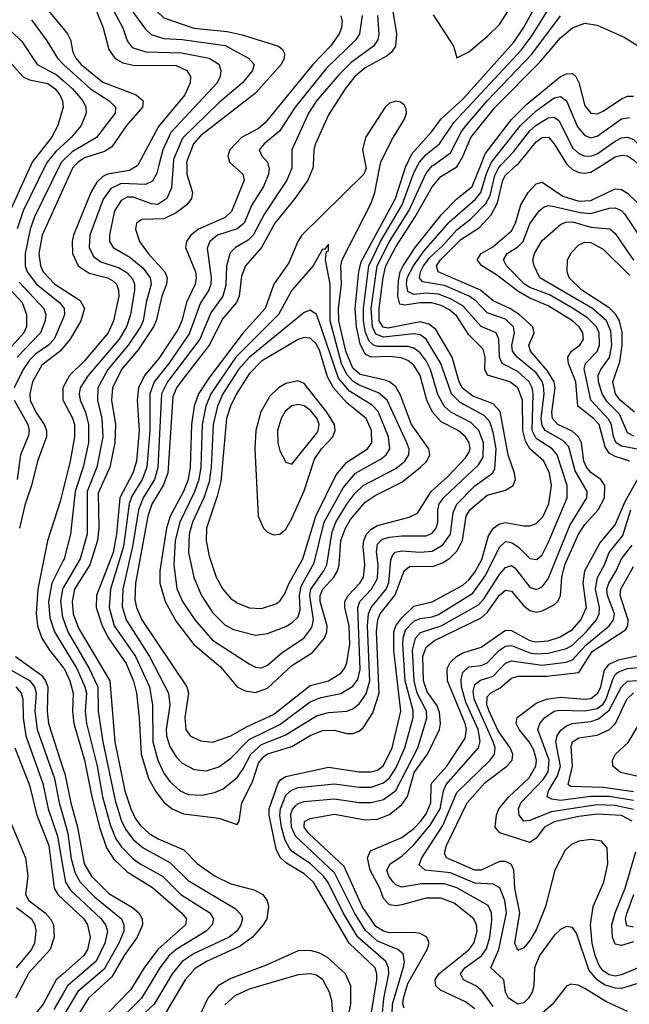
# Model space of a CAD drawing. Header units: inches. Extents: x 990535 to 1117859, y 769386 to 892122.
# Tile 297 of 656: x 1039858 to 1041856, y 877250 to 880476. Entities that reach past the tile are written whole.
import ezdxf

# ---------------------------------------------------------------- set-up
doc = ezdxf.new("R2010")
doc.units = ezdxf.units.IN
doc.header["$MEASUREMENT"] = 0
for name, color, linetype in [('B0837', 7, 'Continuous'), ('B0838', 7, 'Continuous'), ('B0847', 7, 'Continuous'), ('B0848', 7, 'Continuous')]:
    doc.layers.add(name, color=color, linetype=linetype)

msp = doc.modelspace()

# ---------------------------------------------------------------- linework, layer by layer
at = {"layer": 'B0837', "color": 5}
for points, elevation in [([(1039894.1, 880000), (1039808.1, 879810)], 3820), ([(1039942.3, 880000), (1039868.9, 879850), (1039849, 879791)], 3840), ([(1039989.4, 880000), (1039906.5, 879830), (1039892.1, 879790), (1039875.1, 879710), (1039875.5, 879670), (1039881.9, 879650), (1039912.8, 879610), (1039988.3, 879550), (1040000, 879534.3)], 3860), ([(1040000, 879922.5), (1039931.5, 879770), (1039920.5, 879710), (1039925.3, 879670), (1039934.8, 879650), (1039972.8, 879610), (1040000, 879592.5)], 3880), ([(1039810.3, 879610), (1039865.9, 879550), (1039880.2, 879510), (1039879.5, 879470), (1039871.4, 879450), (1039822.8, 879397.2)], 3820), ([(1039855.9, 879615.9), (1039937, 879530), (1039943.2, 879510), (1039940.6, 879490), (1039926.2, 879450), (1039849, 879371)], 3840), ([(1040000, 879498.6), (1039970.6, 879430), (1039952.3, 879410), (1039910, 879381), (1039890, 879360.6), (1039869.3, 879330), (1039839.9, 879270)], 3860), ([(1040000, 879402.2), (1039989.9, 879390.1), (1039930, 879344.1), (1039899.5, 879290), (1039890.6, 879250), (1039892.4, 879230), (1039910.5, 879190.5), (1039938, 879150), (1039945.3, 879130), (1039945.1, 879110), (1039916.1, 879030), (1039896.7, 878950), (1039874, 878886), (1039857.2, 878810)], 3880), ([(1040000, 879271.7), (1039999.1, 879270), (1039999.4, 879230), (1040000, 879228.8)], 3920), ([(1039839.1, 879230), (1039884.6, 879150), (1039888.9, 879130), (1039886.5, 879113.5), (1039860.6, 879050), (1039849.5, 878970)], 3860), ([(1040000, 878937), (1039990, 878897.1), (1039949, 878769), (1039917.4, 878610), (1039911.1, 878531.1), (1039915.9, 878490), (1039930.6, 878450), (1039955.5, 878410), (1040000, 878353.7)], 3920), ([(1040000, 878704.4), (1039963.2, 878630), (1039952, 878570), (1039956.2, 878516.2), (1039971.2, 878470), (1040000, 878423)], 3940), ([(1040000, 878614.4), (1039997.4, 878610), (1039991.6, 878570), (1039998.3, 878518.3), (1040000, 878513.5)], 3960), ([(1039843.8, 878390), (1039928.6, 878328.6), (1039942.5, 878310), (1039950, 878290.1), (1039947.4, 878210), (1039951.9, 878170), (1040000, 878020.4)], 3880), ([(1039830, 878345.4), (1039890, 878310.5), (1039906.1, 878290), (1039911.7, 878270), (1039906.8, 878210), (1039914.3, 878150), (1039971.6, 877990), (1039987.2, 877910), (1040000, 877865)], 3860), ([(1039844.6, 878290), (1039862.1, 878270), (1039867.6, 878250), (1039868.4, 878188.4), (1039877.2, 878130), (1039933, 877973), (1039950.5, 877890), (1039981.4, 877801.4), (1040000, 877692.6)], 3840), ([(1039841.6, 878090), (1039890, 877968.1), (1039913.7, 877870), (1039952.8, 877770), (1039970.3, 877630), (1039982.9, 877610), (1040000, 877593.8)], 3820), ([(1039826.2, 877850), (1039876.5, 877730), (1039884.2, 877670), (1039876.9, 877610), (1039887.9, 877590), (1039941.1, 877550), (1039958.9, 877530), (1039968.6, 877510), (1039970.9, 877470), (1039957.4, 877430), (1039887.3, 877352.7), (1039843.4, 877270)], 3780), ([(1039847.1, 877567.1), (1039896, 877530), (1039907.7, 877510), (1039910.7, 877490), (1039906.1, 877450), (1039896.5, 877430), (1039846.3, 877370)], 3760), ([(1040000, 877350), (1039977.4, 877330), (1039934.6, 877250), (1039868.9, 877170)], 3820), ([(1040000, 877285), (1039970, 877233.2)], 3840)]:
    msp.add_lwpolyline(points, dxfattribs=dict(at, elevation=elevation))
at = {"layer": 'B0838', "color": 5}
for points, elevation in [([(1039930, 880531.9), (1040000, 880447.6)], 3880), ([(1039370, 880512.7), (1039497.3, 880437.3), (1039584.7, 880364.7), (1039610, 880356.3), (1039630, 880360.8), (1039650, 880374.1), (1039688.4, 880411.6), (1039710, 880426.1), (1039730, 880433.1), (1039810, 880445.1), (1039830, 880438.9), (1039864.7, 880404.7), (1039914.5, 880330), (1039977.3, 880297.2), (1040000, 880277.2)], 3840), ([(1039896.4, 880476.4), (1039946.8, 880406.8), (1039981, 880350), (1040000, 880330.8)], 3860), ([(1039830, 880332.7), (1039868.6, 880288.6), (1039890, 880279.5), (1039950, 880266.8), (1039973.4, 880250), (1039989, 880230), (1039997.9, 880210), (1040000.1, 880190), (1039982.6, 880130), (1039962, 880090), (1039898.6, 880010), (1039894.1, 880000)], 3820), ([(1040000, 880066.1), (1039975.7, 880044.3), (1039947.2, 880010), (1039942.3, 880000)], 3840), ([(1040000, 880015.4), (1039994.2, 880010), (1039989.4, 880000)], 3860)]:
    msp.add_lwpolyline(points, dxfattribs=dict(at, elevation=elevation))
at = {"layer": 'B0847', "color": 5}
for points, elevation in [([(1040360.8, 880000), (1040354.9, 879925.1), (1040340.3, 879890), (1040310, 879871.3), (1040290, 879873.5), (1040230, 879895.3), (1040210, 879894.9), (1040190, 879884), (1040168.4, 879850), (1040151.6, 879771.6), (1040152.1, 879750), (1040164.4, 879730), (1040218.1, 879698.1), (1040261.8, 879661.8), (1040285.7, 879630), (1040288.4, 879610), (1040271.7, 879550), (1040262.3, 879490), (1040253.3, 879470), (1040213.4, 879410), (1040146.4, 879330), (1040113.3, 879270), (1040112.3, 879230), (1040126.7, 879170), (1040129.6, 879110), (1040110.9, 879010), (1040078.3, 878930), (1040078.6, 878790), (1040056.2, 878710), (1040000, 878614.4)], 3960), ([(1040313.7, 880000), (1040306.7, 879973.3), (1040292.8, 879947.2), (1040270, 879936.7), (1040190, 879940.1), (1040156.3, 879923.7), (1040131.7, 879888.3), (1040087.9, 879770), (1040085.4, 879730), (1040099.9, 879699.9), (1040123.1, 879683.1), (1040183.2, 879663.2), (1040208.4, 879648.4), (1040227.4, 879627.4), (1040233.7, 879610), (1040233.6, 879590), (1040220.9, 879510), (1040207.9, 879470), (1040183.1, 879430), (1040082.1, 879310), (1040056.3, 879270), (1040052.7, 879250), (1040055.9, 879230), (1040073.4, 879190), (1040083.5, 879150), (1040082.8, 879090), (1040065.4, 879010), (1040039.5, 878930), (1040024.6, 878790), (1040002.8, 878710), (1040000, 878704.4)], 3940), ([(1040244.5, 880000), (1040242.9, 879997.1), (1040217.5, 879982.5), (1040145.8, 879970), (1040130, 879962.4), (1040110, 879944.4), (1040090.8, 879910), (1040034.4, 879770), (1040029.5, 879749.5), (1040030.4, 879710), (1040049.4, 879670), (1040085.6, 879645.6), (1040145.4, 879630), (1040161.4, 879621.4), (1040174.5, 879610), (1040181.7, 879590), (1040182.5, 879570), (1040165.3, 879490), (1040147.7, 879450), (1040070, 879358.8), (1040020.7, 879310), (1040000, 879271.7)], 3920), ([(1040039.7, 880000), (1040030.3, 879990), (1040000, 879922.5)], 3880), ([(1040404.9, 880000), (1040405.5, 879970), (1040424.2, 879910), (1040420.5, 879890), (1040405.2, 879870), (1040370, 879844), (1040330, 879823.9), (1040258.3, 879821.7), (1040240.8, 879810), (1040236.8, 879790), (1040250.1, 879750), (1040278.7, 879710), (1040333.1, 879650), (1040340.7, 879630), (1040339.1, 879610), (1040323, 879570), (1040304.8, 879490), (1040295.7, 879470), (1040245.9, 879394.1), (1040191.2, 879330), (1040161.5, 879270), (1040159, 879230), (1040171.3, 879150), (1040169.6, 879090), (1040153.3, 879010), (1040115.2, 878924.8), (1040117.5, 878810), (1040112.9, 878770), (1040087.1, 878690), (1040037.2, 878610), (1040029.3, 878570), (1040033.3, 878530), (1040050, 878482.5), (1040153, 878310), (1040169.8, 878110), (1040202.5, 877950), (1040221.9, 877890), (1040237.7, 877857.7), (1040254.7, 877834.7), (1040282.3, 877810), (1040311.9, 877791.9), (1040396, 877756), (1040440.1, 877710), (1040497.8, 877670), (1040550, 877644.5), (1040625, 877625), (1040655, 877610), (1040669.2, 877589.2), (1040672.9, 877570), (1040667.2, 877530), (1040656, 877510), (1040620.4, 877470), (1040579.8, 877440.2), (1040469.7, 877390.3), (1040432.6, 877367.4), (1040399.9, 877330), (1040337.1, 877222.9)], 3980), ([(1040555.9, 880000), (1040589, 879970), (1040592.9, 879950), (1040552.3, 879847.7), (1040531.4, 879828.6), (1040443.4, 879790), (1040418.2, 879770), (1040403.9, 879750), (1040401.1, 879730), (1040433.9, 879650), (1040436.1, 879630), (1040432.3, 879610), (1040403.9, 879550), (1040389.2, 879490), (1040377.4, 879462.6), (1040313.7, 879366.3), (1040266.7, 879310), (1040247.5, 879270), (1040242.6, 879230), (1040248.8, 879130), (1040240, 879030), (1040228.8, 878990), (1040185.5, 878910), (1040174.8, 878790), (1040163.8, 878730), (1040109.4, 878590), (1040108.6, 878550), (1040127.4, 878490), (1040148.2, 878450), (1040206.4, 878366.4), (1040231, 878309), (1040240, 878270), (1040249.2, 878189.2), (1040256.1, 878070), (1040280.1, 877990), (1040304.8, 877944.8), (1040331.3, 877911.3), (1040357.5, 877890), (1040394.4, 877874.4), (1040510, 877860.1), (1040570, 877839.5), (1040576.8, 877850), (1040586.2, 877910), (1040620.7, 877979.3), (1040640.1, 878039.9), (1040657.8, 878062.2), (1040670, 878070.6), (1040750, 878095.2), (1040810, 878130.9), (1040850, 878147.6), (1040888.3, 878148.3), (1040930, 878137.4), (1040950, 878137.4), (1040970, 878144.5), (1040983.6, 878156.4), (1041015.2, 878204.8), (1041036.3, 878270), (1041027.5, 878470), (1041031, 878510), (1041039.6, 878530), (1041088.7, 878591.3), (1041117.4, 878670), (1041135.4, 878684.6), (1041214, 878686), (1041243.3, 878696.7), (1041268, 878712), (1041290, 878735.2), (1041309, 878770), (1041321.5, 878850), (1041332.6, 878870), (1041390, 878918.5), (1041450, 878935.2), (1041475.4, 878950), (1041482.4, 878970), (1041479.8, 878990), (1041458.2, 879050), (1041432.6, 879192.6), (1041410, 879217.1), (1041342.4, 879242.4), (1041308.9, 879268.9), (1041298, 879290), (1041275.1, 879370), (1041221.4, 879461.4), (1041199.1, 879479.1), (1041170, 879485.9), (1041065.4, 879465.4), (1041048.8, 879468.8), (1041036.2, 879490), (1041036.2, 879530), (1041048.5, 879631.5), (1041057.4, 879670), (1041090, 879731.6), (1041154.1, 879830), (1041210, 879928.5), (1041237.9, 879962.1), (1041290, 879994.4), (1041293.3, 880000)], 4020), ([(1040672.3, 880000), (1040675.4, 879990), (1040672.9, 879970), (1040656.7, 879930), (1040618.9, 879870), (1040593.5, 879810), (1040570, 879791.1), (1040506.3, 879770), (1040481, 879750), (1040471.9, 879728.1), (1040484.9, 879630), (1040484.3, 879610), (1040477.4, 879590), (1040450, 879548.2), (1040412.7, 879447.3), (1040346.5, 879350), (1040298.5, 879290), (1040284.1, 879250), (1040283.9, 879130), (1040273.8, 879010), (1040259.1, 878970), (1040225.5, 878914.5), (1040215.9, 878890), (1040197.7, 878750), (1040155.5, 878610), (1040150.9, 878550), (1040167.2, 878490), (1040236.9, 878390), (1040282.6, 878290), (1040292.8, 878230), (1040294.2, 878110), (1040310.4, 878050), (1040330, 878007.8), (1040350, 877980.1), (1040383.5, 877950), (1040410, 877937.3), (1040455.8, 877935.8), (1040495.7, 877944.3), (1040524.3, 877955.7), (1040570, 877993.1), (1040590, 878021.1), (1040615, 878070), (1040650, 878100.9), (1040728, 878132), (1040830, 878195.7), (1040870, 878206.6), (1040930, 878210.4), (1040950, 878218.4), (1040970, 878234.2), (1040993.2, 878266.8), (1041005.4, 878310), (1040997.8, 878490), (1041000.7, 878530), (1041009.3, 878550.7), (1041059.3, 878610), (1041067.7, 878632.3), (1041074.6, 878705.4), (1041079.9, 878720.1), (1041088.8, 878731.2), (1041110, 878736.4), (1041170, 878731.7), (1041210, 878735.1), (1041244.7, 878755.3), (1041270, 878790), (1041278.1, 878861.9), (1041291, 878889), (1041350, 878948.8), (1041407.4, 878990), (1041415.5, 879004.5), (1041419, 879070), (1041410, 879124.8), (1041398.2, 879158.2), (1041379.6, 879179.7), (1041301.5, 879221.5), (1041272.7, 879250), (1041238.2, 879350), (1041190, 879429.6), (1041170, 879443.2), (1041150, 879446.6), (1041050, 879436.4), (1041025.5, 879445.5), (1041013.7, 879470), (1041010, 879530), (1041029.7, 879670), (1041070.1, 879750), (1041132.6, 879850), (1041190, 879973.6), (1041210, 879997.1), (1041214.1, 880000)], 4040), ([(1040749.6, 880000), (1040749.7, 879990), (1040733.5, 879950), (1040659.8, 879840.2), (1040622.4, 879770), (1040606, 879754), (1040564.8, 879730), (1040548, 879712), (1040535.1, 879670), (1040533.8, 879606.2), (1040523.5, 879570), (1040483.9, 879516.1), (1040447.6, 879430), (1040342.3, 879290), (1040322.8, 879250), (1040310.5, 879009.5), (1040299, 878970), (1040262.6, 878910), (1040246.9, 878870), (1040227.6, 878750), (1040195.8, 878610), (1040193.9, 878553.9), (1040206.2, 878510), (1040283.5, 878390), (1040345.3, 878270), (1040350.1, 878230.1), (1040337.3, 878150), (1040338.5, 878130), (1040350, 878094.4), (1040370, 878060.7), (1040390, 878039.8), (1040430, 878018.9), (1040470, 878015.2), (1040510, 878027.7), (1040550, 878056), (1040610, 878117.8), (1040710, 878167.1), (1040810, 878240.9), (1040844.6, 878255.4), (1040910, 878268.3), (1040950, 878292), (1040966, 878314), (1040973.1, 878346.9), (1040965.6, 878550), (1040973, 878570), (1041011.3, 878610), (1041030, 878645), (1041032.3, 878690), (1041027, 878733), (1041030, 878757.9), (1041046.1, 878773.9), (1041070, 878780.8), (1041110, 878785.4), (1041190, 878784.8), (1041210, 878793.9), (1041222.8, 878810), (1041228.2, 878830), (1041227.7, 878870), (1041233, 878890), (1041248.6, 878911.4), (1041362, 879018), (1041377, 879043), (1041378.4, 879090), (1041362.9, 879130), (1041336.3, 879156.3), (1041270.6, 879190.6), (1041248.6, 879210), (1041227.8, 879247.8), (1041204.3, 879330), (1041190, 879358.6), (1041170, 879385), (1041150, 879399.7), (1041130, 879405.5), (1041030, 879406), (1041017.3, 879410), (1041002.9, 879422.9), (1040991.5, 879451.5), (1040984.8, 879490), (1040984.1, 879530), (1041001.5, 879670), (1041040, 879750), (1041111.2, 879870), (1041150, 879974.5), (1041163.1, 880000)], 4060), ([(1040819.3, 880000), (1040818.8, 879990), (1040802.1, 879950), (1040759.4, 879890), (1040693.4, 879810), (1040650, 879730), (1040598.1, 879670), (1040584.5, 879635.5), (1040576.8, 879570), (1040567.8, 879550), (1040523.1, 879496.9), (1040479.1, 879410), (1040385.4, 879290), (1040371.7, 879270), (1040359.9, 879240.1), (1040342.9, 878990), (1040328.2, 878950), (1040291.2, 878888.8), (1040277.5, 878850), (1040237.3, 878630), (1040235.4, 878575.4), (1040240.2, 878550), (1040257.7, 878510), (1040405, 878290), (1040410.4, 878270), (1040399.2, 878190), (1040402.4, 878150), (1040416.5, 878130), (1040450, 878113.4), (1040490, 878109.1), (1040550, 878130.1), (1040601.1, 878158.9), (1040690, 878199.7), (1040810, 878294.2), (1040870, 878310.3), (1040910, 878335), (1040922.3, 878350), (1040930, 878369.3), (1040940.1, 878430), (1040937.8, 878490), (1040923.7, 878550), (1040923.5, 878570), (1040934.7, 878590), (1040972.7, 878630), (1040984.6, 878650), (1040989.1, 878690), (1040983.6, 878750), (1040985.8, 878770), (1040994.8, 878790), (1041010, 878806.6), (1041030, 878818.5), (1041133.9, 878846.1), (1041161, 878859), (1041206, 878930), (1041260.6, 878979.4), (1041319, 879041), (1041330, 879058), (1041333.7, 879070), (1041331, 879090), (1041319.4, 879110), (1041295.2, 879130), (1041239, 879159), (1041210.7, 879190), (1041192, 879230), (1041170.2, 879310), (1041150, 879344.2), (1041130, 879359.9), (1041108.2, 879368.2), (1041070, 879373.2), (1041010, 879370.2), (1040990, 879379.9), (1040974.1, 879414.1), (1040961.2, 879470), (1040957.7, 879530), (1040969.5, 879650), (1040976.8, 879683.2), (1041089.6, 879890), (1041123.5, 879996.5), (1041125.2, 880000)], 4080), ([(1040990.8, 880000), (1040992.8, 879990), (1040985.4, 879970), (1040781.9, 879770), (1040768.8, 879750), (1040739.9, 879680.1), (1040690.1, 879610), (1040661.8, 879530), (1040589.7, 879450.3), (1040478, 879302), (1040444.2, 879250), (1040429.8, 879210), (1040420.4, 879150), (1040416.8, 879010), (1040409.9, 878970), (1040394.2, 878930), (1040351, 878850), (1040338.8, 878810), (1040316.5, 878670), (1040316.6, 878630), (1040334.3, 878570), (1040370, 878503.9), (1040428.6, 878428.6), (1040516.1, 878356.1), (1040570.4, 878290.4), (1040596.9, 878276.9), (1040630, 878272.1), (1040670, 878286.1), (1040750, 878360.5), (1040817.6, 878402.4), (1040857.1, 878450), (1040864.4, 878470), (1040865, 878490), (1040842.9, 878570), (1040842.7, 878590), (1040851.1, 878610), (1040887.8, 878650), (1040899.5, 878670), (1040905, 878690), (1040910.2, 878770), (1040925.1, 878810), (1040941.7, 878838.3), (1040990, 878895.1), (1041022.8, 878917.2), (1041110, 878960.5), (1041171.7, 879010), (1041191.8, 879030), (1041201.5, 879050), (1041198.3, 879070), (1041142.2, 879150), (1041105.7, 879245.7), (1041090, 879273.1), (1041070, 879289.3), (1041055.2, 879295.2), (1040973.9, 879313.9), (1040950, 879334.6), (1040926.9, 879390), (1040904, 879490), (1040902.7, 879530), (1040912, 879610), (1040910.6, 879669.4), (1040914.8, 879690), (1041010, 879875), (1041021.3, 879910), (1041039.1, 880000)], 4120), ([(1041008.6, 877210), (1041028.1, 877330), (1041028.7, 877350), (1041022.5, 877370), (1040937.8, 877450), (1040820.1, 877650), (1040790, 877677.5), (1040732.5, 877712.5), (1040711.4, 877731.4), (1040698.8, 877758.8), (1040674.8, 877870), (1040674.9, 877890), (1040704.9, 877975.1), (1040713.5, 877986.5), (1040730, 877996.1), (1040870, 878026.7), (1040970, 878011.9), (1041010, 878011.7), (1041030, 878017.5), (1041050, 878032.8), (1041078.1, 878090), (1041106.5, 878210), (1041084.4, 878410), (1041084.3, 878470), (1041090.3, 878490), (1041110, 878516.2), (1041150, 878554.7), (1041210, 878569.2), (1041310, 878623.6), (1041330, 878640.4), (1041350, 878666.1), (1041372.6, 878707.4), (1041394.8, 878785.2), (1041410.3, 878810), (1041430, 878824), (1041450, 878829), (1041510, 878818.3), (1041530, 878818.2), (1041550, 878825.1), (1041572.3, 878847.7), (1041591.6, 878890), (1041600.5, 878950), (1041594.7, 878990), (1041575.2, 879030), (1041530, 879069.9), (1041515.2, 879095.2), (1041506.3, 879130), (1041506.2, 879230), (1041490.5, 879270), (1041464.2, 879290), (1041391, 879311), (1041382.2, 879330), (1041383.7, 879370), (1041376.8, 879396.8), (1041330, 879444), (1041290, 879504.4), (1041266, 879526), (1041239.6, 879539.6), (1041208.4, 879548.4), (1041170, 879548.9), (1041120.5, 879540.5), (1041104.1, 879544.1), (1041096.8, 879570), (1041099.2, 879620.8), (1041104.6, 879650), (1041114.4, 879670), (1041154.3, 879730), (1041241.4, 879838.6), (1041290.4, 879889.6), (1041341, 879930), (1041369.1, 880000)], 3980), ([(1041045.4, 877210), (1041051.2, 877268.8), (1041067.6, 877350), (1041066.3, 877370), (1041058.2, 877390), (1040965.7, 877470), (1040917.8, 877550), (1040868.6, 877648.6), (1040853, 877670), (1040810, 877711.1), (1040751.7, 877750), (1040741.5, 877761.5), (1040727.8, 877787.8), (1040716, 877830), (1040710.3, 877870), (1040712.2, 877890), (1040730, 877934.8), (1040748, 877952), (1040770, 877960.7), (1040890, 877972.4), (1040970, 877961.7), (1041010, 877961.9), (1041050, 877975.5), (1041070, 877992), (1041090, 878024.1), (1041120.4, 878090), (1041147.2, 878190), (1041146.8, 878213.2), (1041121.3, 878310), (1041113.5, 878430), (1041114.2, 878450), (1041122.7, 878477.3), (1041150, 878505.1), (1041170, 878514.3), (1041210, 878519.7), (1041230, 878527.3), (1041342.9, 878597.1), (1041384.9, 878655.1), (1041430, 878747.7), (1041450, 878766.1), (1041470, 878763.4), (1041490, 878750.5), (1041530, 878711.1), (1041553, 878707), (1041570, 878723.1), (1041590, 878762.4), (1041652.6, 878910), (1041652.3, 878950), (1041619.5, 879050), (1041603.4, 879070), (1041550, 879104.1), (1041536.9, 879130), (1041541.2, 879250), (1041537.4, 879270), (1041527.2, 879290), (1041490, 879323.8), (1041439.1, 879350), (1041430.8, 879370.8), (1041427.8, 879430), (1041419.5, 879450), (1041370, 879471.4), (1041310, 879539), (1041270, 879562), (1041230, 879576.6), (1041190, 879580.5), (1041150, 879575.8), (1041130, 879586.2), (1041125.5, 879610), (1041128.1, 879630), (1041147.9, 879670), (1041181.9, 879718.1), (1041266.5, 879813.5), (1041351.4, 879888.6), (1041369.5, 879910), (1041387.6, 879972.4), (1041399.7, 880000)], 3960), ([(1041078.6, 877218.6), (1041079.5, 877250), (1041116.3, 877376.3), (1041119.1, 877390), (1041114.9, 877414.9), (1041097.3, 877430), (1041030, 877456.6), (1040991.4, 877491.4), (1040954.7, 877550), (1040890, 877680.7), (1040761.2, 877801.2), (1040748.4, 877830), (1040746.5, 877873.4), (1040751.3, 877888.7), (1040760.6, 877899.4), (1040770, 877907.7), (1040790, 877914.5), (1040890, 877923.5), (1040970, 877911.6), (1041010, 877911.1), (1041050, 877920.8), (1041090, 877950.1), (1041162.3, 878090), (1041192, 878188), (1041190.8, 878210), (1041160, 878270), (1041150.4, 878310), (1041145.5, 878410), (1041154.5, 878450), (1041171.6, 878468.4), (1041238.9, 878490), (1041361.2, 878558.8), (1041380.4, 878579.6), (1041430, 878658.5), (1041450, 878681), (1041470, 878688.1), (1041480.5, 878680.5), (1041530, 878616.6), (1041550, 878609.2), (1041570, 878618.4), (1041590, 878644.5), (1041660.7, 878819.3), (1041716.5, 878910), (1041717.3, 878930), (1041678.1, 878998.1), (1041657.1, 879077.1), (1041638, 879098), (1041580.5, 879130), (1041570, 879146.2), (1041567.4, 879170), (1041577, 879250), (1041575.1, 879275.1), (1041570.4, 879290.4), (1041550, 879319.3), (1041488.2, 879370), (1041473.1, 879390), (1041471.1, 879410), (1041479.7, 879450), (1041475.7, 879470), (1041450, 879494.5), (1041390, 879515.8), (1041353.9, 879553.9), (1041330.6, 879570.6), (1041250, 879605.1), (1041177.8, 879617.8), (1041167.8, 879630), (1041171.5, 879650), (1041181.7, 879670), (1041202.4, 879697.6), (1041244.1, 879735.9), (1041290, 879788.2), (1041335.9, 879824.1), (1041385.9, 879874.1), (1041399.4, 879900.6), (1041414.5, 879965.5), (1041427.8, 879992.2), (1041435.2, 880000)], 3940), ([(1041117.8, 877237.8), (1041113.7, 877250), (1041115.8, 877270), (1041130, 877318.6), (1041193.3, 877430), (1041199.4, 877450), (1041191.6, 877470), (1041170, 877482), (1041150, 877485.3), (1041070, 877483.7), (1041050, 877489.1), (1041024.9, 877504.9), (1040980.4, 877570), (1040921.1, 877701.1), (1040805.7, 877810), (1040790, 877830), (1040790.9, 877849.1), (1040810, 877859), (1040890, 877872.8), (1040990, 877854.8), (1041030, 877857.1), (1041070, 877871.8), (1041110, 877904.3), (1041128.8, 877931.2), (1041150.1, 878010), (1041194.5, 878070), (1041233.2, 878150), (1041237.1, 878170), (1041233.3, 878206.7), (1041224.9, 878230), (1041193.5, 878273.5), (1041181.2, 878310), (1041179.5, 878390), (1041190, 878420.3), (1041217.6, 878442.4), (1041370, 878516.9), (1041390, 878533.6), (1041430, 878590.1), (1041450, 878607.3), (1041470, 878604.1), (1041510, 878555.6), (1041530, 878539.9), (1041550, 878534.6), (1041570, 878539), (1041610, 878558.7), (1041621.3, 878570), (1041630.2, 878589.8), (1041634.3, 878650), (1041644, 878690), (1041689.1, 878790), (1041710, 878822.4), (1041754, 878870), (1041774.7, 878910), (1041775.4, 878950), (1041762.2, 878970), (1041730, 878992.8), (1041715, 879010), (1041707.1, 879030), (1041698.9, 879090), (1041689.8, 879109.8), (1041668.1, 879128.1), (1041621.4, 879150), (1041604.6, 879170), (1041602.2, 879190), (1041612.8, 879270), (1041609.2, 879290), (1041587, 879327), (1041531.8, 879390), (1041526, 879410), (1041544, 879450), (1041539.7, 879470), (1041494.3, 879510), (1041463.8, 879530), (1041410, 879554.8), (1041368.1, 879590), (1041229.5, 879650), (1041224.2, 879670), (1041237, 879690), (1041304.1, 879755.9), (1041364.4, 879795.6), (1041403.1, 879836.9), (1041424.1, 879875.9), (1041441.8, 879950), (1041450, 879966.7), (1041486, 880000)], 3920), ([(1041654.5, 880000), (1041670, 879986), (1041690, 879976.1), (1041710, 879973.4), (1041730, 879976.9), (1041767, 880000)], 3920), ([(1041857.9, 879030), (1041810, 879044.7), (1041790, 879056.2), (1041776.5, 879076.5), (1041756.5, 879150), (1041738.3, 879170), (1041686.8, 879210), (1041680.2, 879290), (1041656.9, 879350), (1041654.5, 879370), (1041666.8, 879390), (1041693.5, 879410), (1041706.2, 879430), (1041703.9, 879450), (1041691.5, 879470), (1041669.2, 879490), (1041590, 879538.5), (1041530, 879564), (1041490, 879586.6), (1041420.2, 879640.2), (1041372, 879670), (1041356.7, 879690), (1041369.9, 879710), (1041408, 879732), (1041470, 879784.6), (1041482.4, 879810), (1041500.1, 879870), (1041524.2, 879910), (1041550, 879938.5), (1041570, 879944.5), (1041638, 879898), (1041690, 879882.2), (1041730, 879884.2), (1041810, 879921.6), (1041830, 879920.1), (1041850, 879908.4), (1041941, 879821)], 3880), ([(1041887.8, 879067.8), (1041830, 879078.8), (1041812.6, 879090), (1041804.1, 879110), (1041797, 879150), (1041787.7, 879167.8), (1041730, 879230), (1041707.4, 879332.6), (1041711.7, 879350), (1041750, 879388.9), (1041758.4, 879410), (1041757.5, 879450), (1041748.6, 879470), (1041719.1, 879499.1), (1041670, 879531.3), (1041594.4, 879574.4), (1041530, 879598.5), (1041512.6, 879610), (1041453.3, 879670), (1041443.5, 879690), (1041455.2, 879710), (1041490, 879731.8), (1041507.9, 879750), (1041530, 879807.2), (1041560.9, 879850), (1041576.9, 879863.1), (1041590, 879867), (1041610, 879864.6), (1041695.3, 879844.7), (1041730, 879841), (1041790, 879858.9), (1041810, 879860.4), (1041830, 879850.9), (1041840.3, 879840.3), (1041888.2, 879768.2)], 3860), ([(1041871.2, 879111.2), (1041850, 879122.9), (1041823.2, 879183.2), (1041783.8, 879223.8), (1041767.3, 879250), (1041754.6, 879290), (1041753.8, 879310), (1041762.2, 879330), (1041791, 879369), (1041798.6, 879410), (1041795.7, 879455.7), (1041781.3, 879490), (1041735.6, 879530), (1041562.3, 879630), (1041543.7, 879670), (1041539.7, 879690), (1041544.8, 879710), (1041570, 879753), (1041630, 879805.6), (1041646.6, 879813.4), (1041670, 879813.9), (1041730, 879796.8), (1041791.5, 879791.5), (1041810, 879775.5), (1041870, 879688)], 3840), ([(1041873, 879190), (1041825.9, 879230), (1041810.4, 879250), (1041802.3, 879290), (1041825, 879355), (1041832.2, 879410), (1041832.2, 879452.2), (1041824, 879490), (1041812.2, 879510), (1041790, 879532.7), (1041700.5, 879590), (1041658.5, 879630), (1041651.9, 879650), (1041653.3, 879690), (1041666.8, 879713.2), (1041690, 879738.9), (1041710, 879747.9), (1041730, 879745.9), (1041770, 879724.8), (1041858, 879638)], 3820), ([(1040000, 879592.5), (1040056.2, 879556.2), (1040069.7, 879529.7), (1040058.2, 879490), (1040023.2, 879430), (1040000, 879402.2)], 3880), ([(1040000, 879534.3), (1040003.2, 879530), (1040004.9, 879510), (1040000, 879498.6)], 3860), ([(1040000, 879228.8), (1040031, 879171), (1040037.2, 879150), (1040037.3, 879110), (1040023.3, 879030), (1040000, 878937)], 3920), ([(1041350, 877235.4), (1041318.4, 877258.4), (1041236.8, 877296.8), (1041221.5, 877310), (1041219.8, 877330), (1041231.3, 877350), (1041330, 877428.1), (1041346.2, 877450), (1041356.9, 877490), (1041355.3, 877510), (1041346.3, 877530), (1041281.7, 877581.7), (1041237.8, 877597.8), (1041190, 877597.7), (1041110, 877576.3), (1041090, 877572.8), (1041070, 877575.4), (1041050, 877596.4), (1041038.1, 877630), (1041006.4, 877690), (1040997.6, 877730), (1041007.3, 877752.7), (1041110, 877796.2), (1041150, 877826.1), (1041172.9, 877850), (1041190, 877873.7), (1041205.5, 877910), (1041206.5, 877970), (1041210, 877977.3), (1041258.2, 878030), (1041317.5, 878122.5), (1041321.7, 878150), (1041317.4, 878170), (1041259.4, 878310), (1041259.1, 878350), (1041269, 878370), (1041288.9, 878390), (1041310, 878401.9), (1041370, 878420.1), (1041450, 878475.5), (1041470, 878474.9), (1041530, 878442.2), (1041550, 878437.3), (1041590, 878441.5), (1041627.3, 878452.8), (1041670, 878478.6), (1041696.8, 878510), (1041715.1, 878550), (1041704.9, 878630), (1041710, 878670), (1041759.1, 878760.9), (1041810, 878820.6), (1041842.4, 878897.6), (1041882.8, 878970)], 3880), ([(1041410, 877243.1), (1041373.1, 877293.1), (1041353.2, 877310), (1041311.8, 877330), (1041302.2, 877350), (1041316.8, 877370), (1041371.1, 877408.9), (1041388.1, 877431.9), (1041398.3, 877470), (1041405.2, 877525.2), (1041404.1, 877550), (1041393.5, 877573.5), (1041290, 877631.8), (1041250, 877644.7), (1041175.7, 877644.3), (1041110, 877633.4), (1041090, 877641.3), (1041082.2, 877650), (1041067.6, 877670), (1041061, 877690), (1041072.2, 877710), (1041110, 877735.5), (1041150, 877772.4), (1041203.4, 877836.6), (1041235.5, 877890), (1041246.6, 877950), (1041255.3, 877970), (1041361.6, 878090), (1041367.3, 878112.7), (1041360.4, 878150), (1041320.1, 878240.1), (1041306.2, 878290), (1041304.4, 878315.6), (1041310, 878336.8), (1041330, 878355.3), (1041370, 878360.7), (1041390, 878369.2), (1041429.9, 878410), (1041450, 878423.5), (1041470, 878426.1), (1041530, 878401.7), (1041550, 878398), (1041590, 878400.2), (1041650, 878415.5), (1041670, 878427.2), (1041714.4, 878470), (1041747.8, 878510), (1041756.9, 878530), (1041758.4, 878550), (1041744.5, 878610), (1041751.3, 878648.7), (1041774.3, 878690), (1041789.7, 878730.3), (1041834.2, 878785.8), (1041860.7, 878870)], 3860), ([(1041898, 877322), (1041830, 877302.2), (1041810, 877302.7), (1041774.3, 877314.3), (1041750, 877330.7), (1041722.9, 877362.9), (1041682.7, 877482.8), (1041670, 877502), (1041650, 877505), (1041630, 877495), (1041610, 877475.8), (1041561.2, 877410), (1041544.6, 877370), (1041543.4, 877310), (1041537.9, 877290), (1041525.9, 877270), (1041510, 877254.7), (1041490, 877250.3), (1041459.5, 877270), (1041450.3, 877290), (1041444.3, 877330), (1041401.5, 877370), (1041427.9, 877430), (1041453.4, 877550), (1041448, 877590), (1041431.4, 877631.4), (1041410, 877643.3), (1041350, 877647.3), (1041270, 877680.8), (1041186.6, 877690), (1041166.6, 877706.6), (1041175.9, 877730), (1041244.5, 877835.5), (1041290, 877943.6), (1041400.1, 878050), (1041414.2, 878070), (1041416, 878090), (1041409.8, 878110), (1041347.4, 878250), (1041344.4, 878275.6), (1041350, 878298.2), (1041368.3, 878311.7), (1041410, 878325.1), (1041450, 878367.8), (1041470, 878376), (1041570, 878360.9), (1041648.7, 878371.3), (1041670, 878378.7), (1041713.6, 878426.4), (1041789.6, 878490), (1041804.5, 878510), (1041807.3, 878530), (1041784.6, 878590), (1041782.6, 878610), (1041788.4, 878630), (1041812.8, 878670), (1041830.5, 878710), (1041865.2, 878754.8)], 3840), ([(1041890, 877371.6), (1041830, 877346), (1041810, 877342.1), (1041790, 877346), (1041770, 877359.3), (1041757.1, 877377.1), (1041743.8, 877410), (1041734.4, 877450), (1041729.1, 877510), (1041737.4, 877570), (1041771.8, 877650), (1041785.8, 877710), (1041783, 877763), (1041764.4, 877784.4), (1041730.5, 877790.5), (1041690, 877784.5), (1041666.2, 877773.8), (1041645.4, 877754.6), (1041612.2, 877690), (1041580.9, 877570), (1041550, 877493.8), (1041530, 877459.2), (1041510, 877435.4), (1041490, 877426), (1041481, 877450), (1041496.7, 877550), (1041481, 877630), (1041477.1, 877690), (1041470, 877707.9), (1041450, 877718), (1041430, 877718.3), (1041370.4, 877689.6), (1041350, 877690), (1041256.5, 877730), (1041250, 877745.4), (1041256.1, 877770), (1041324.5, 877910), (1041383.1, 877976.9), (1041454.2, 878030), (1041471.6, 878050), (1041473.7, 878070), (1041465.4, 878090), (1041425.9, 878145.9), (1041396.3, 878210), (1041388.9, 878231.1), (1041390, 878257.3), (1041400.4, 878270), (1041432.9, 878287.1), (1041470, 878318.2), (1041490, 878325.5), (1041585.5, 878325.5), (1041690, 878337), (1041733.7, 878406.3), (1041843, 878477), (1041851, 878490), (1041852.3, 878510), (1041826.1, 878590), (1041827.6, 878610), (1041870, 878684.3)], 3820), ([(1040000, 878513.5), (1040015.1, 878470), (1040085.5, 878350), (1040114.1, 878290), (1040114.3, 878210), (1040130.4, 878110), (1040170, 877917.8), (1040190, 877853.2), (1040203.9, 877823.9), (1040229.9, 877789.9), (1040262.5, 877762.5), (1040350, 877714.7), (1040410, 877656), (1040563.9, 877563.9), (1040583, 877543), (1040587.5, 877530), (1040582.7, 877510), (1040569.3, 877490), (1040544.6, 877470), (1040430, 877416.5), (1040390.2, 877389.8), (1040357.9, 877350), (1040298.4, 877250), (1040190.5, 877149.5)], 3960), ([(1040000, 878423), (1040044.7, 878350), (1040071.5, 878290), (1040076.1, 878270), (1040072.3, 878210), (1040076.9, 878170), (1040111, 878030), (1040128.8, 877930), (1040155.4, 877835.4), (1040172.6, 877792.6), (1040190, 877766.6), (1040230, 877727.1), (1040252.4, 877710), (1040325.9, 877670), (1040385.7, 877610), (1040480.8, 877550), (1040492.5, 877530), (1040488.2, 877510), (1040469.2, 877490), (1040370.1, 877430), (1040347.5, 877410), (1040316.4, 877370), (1040256.6, 877270), (1040162.8, 877177.2)], 3940), ([(1041865.6, 877850), (1041830, 877868.1), (1041750, 877872.8), (1041690, 877865.7), (1041610, 877848), (1041577.4, 877830), (1041550, 877794.7), (1041530, 877779.9), (1041431.9, 877811.9), (1041416.4, 877830), (1041420.7, 877870), (1041427.7, 877890), (1041460.5, 877930), (1041527.4, 877992.6), (1041549.6, 878030.4), (1041551.2, 878050), (1041543, 878083), (1041528.1, 878110), (1041494.9, 878150), (1041485, 878170), (1041488.3, 878190), (1041550, 878236.8), (1041584.6, 878250), (1041630, 878256.6), (1041710, 878249.4), (1041730, 878252.2), (1041753.1, 878270), (1041762, 878290), (1041774.8, 878345.2), (1041790, 878364.2), (1041820.8, 878379.2), (1041890, 878393.9)], 3780), ([(1040000, 878353.7), (1040002.9, 878350), (1040022.4, 878310), (1040032.3, 878270), (1040030.3, 878210), (1040035.5, 878170), (1040070.5, 878049.5), (1040093.5, 877930), (1040119.2, 877830), (1040142.3, 877762.3), (1040166.1, 877726.1), (1040210, 877683.9), (1040292.4, 877632.4), (1040387.6, 877550), (1040403.8, 877530), (1040401.5, 877510), (1040310.7, 877429.3), (1040265.2, 877370), (1040221.6, 877298.4), (1040150, 877224), (1040038.5, 877090), (1040000, 877029.6)], 3920), ([(1041870, 877888.2), (1041810, 877901.5), (1041750, 877903.3), (1041599.5, 877880.5), (1041530, 877852.6), (1041510, 877849.9), (1041494.9, 877870), (1041493, 877890), (1041500.4, 877910), (1041573.7, 877986.3), (1041590, 878011.9), (1041592.8, 878050), (1041555.7, 878150), (1041562.7, 878170), (1041578.7, 878190), (1041609.9, 878210), (1041626.5, 878213.5), (1041710, 878212), (1041750, 878219.5), (1041770, 878233.6), (1041780.5, 878250), (1041802.5, 878317.5), (1041809.5, 878330.5), (1041820.9, 878339.1), (1041850, 878350.4), (1041910, 878355.8)], 3760), ([(1041870, 877918.2), (1041790, 877931.3), (1041730, 877931.4), (1041630, 877918.1), (1041601.8, 877921.8), (1041586.6, 877930), (1041590.8, 877950), (1041620.9, 877999.1), (1041629.8, 878030), (1041615.3, 878110), (1041619, 878130), (1041631.6, 878148.4), (1041650, 878162.6), (1041670, 878169.8), (1041730, 878176.5), (1041754.7, 878185.3), (1041790, 878213.8), (1041829.7, 878290.3), (1041850, 878308.3), (1041930, 878314.6)], 3740), ([(1041870, 877946), (1041770, 877960.1), (1041663.6, 877963.6), (1041655.8, 877970), (1041669.7, 878030), (1041665.1, 878094.9), (1041669.6, 878110.4), (1041690, 878123.3), (1041750, 878132), (1041791.4, 878150), (1041810.2, 878170), (1041847.6, 878250), (1041869.1, 878270.9)], 3720), ([(1041930, 877986.2), (1041826.7, 878010), (1041802.2, 878030), (1041800.2, 878050), (1041810.8, 878070), (1041852.2, 878107.8), (1041889.6, 878170.4)], 3680), ([(1040000, 878020.4), (1040005, 878005), (1040024.7, 877910), (1040047.2, 877830), (1040069.2, 877710), (1040093.2, 877670), (1040150, 877612.7), (1040227.3, 877567.3), (1040248.4, 877550), (1040259, 877530), (1040259.6, 877510), (1040242.4, 877470), (1040199.8, 877410), (1040159.5, 877340.5), (1040083.5, 877270), (1040046, 877210), (1040000, 877153.5)], 3880), ([(1040000, 877865), (1040015.6, 877810), (1040026.6, 877726.6), (1040039.2, 877679.2), (1040056.3, 877650), (1040102.5, 877602.5), (1040191.1, 877530), (1040199.3, 877510), (1040199.4, 877490), (1040182.7, 877450), (1040134.5, 877365.5), (1040048.1, 877291.9), (1040002.9, 877217.1), (1040000, 877213.5)], 3860), ([(1041870, 877454.8), (1041830, 877443), (1041810, 877447.4), (1041800.4, 877470), (1041798.6, 877510), (1041809.6, 877550), (1041842, 877630), (1041877.4, 877750)], 3780), ([(1040000, 877692.6), (1040007.3, 877650), (1040024.2, 877624.2), (1040124.2, 877530), (1040138.4, 877510), (1040144.9, 877490), (1040137, 877450), (1040108.5, 877391.5), (1040014.5, 877310), (1040000, 877285)], 3840), ([(1040000, 877593.8), (1040067.5, 877530), (1040080.1, 877510), (1040088.9, 877470), (1040079.9, 877430), (1040068.1, 877410), (1040000, 877350)], 3820), ([(1041870, 877502.2), (1041847.2, 877507.2), (1041843.3, 877530), (1041847.7, 877547.7), (1041870.4, 877609.6)], 3760), ([(1040922, 877150), (1040942.8, 877250), (1040943.5, 877310), (1040925.3, 877350), (1040864.9, 877404.9), (1040838.5, 877418.5), (1040810, 877425.9), (1040770, 877424.9), (1040662.9, 877377.1), (1040550, 877334.8), (1040508.2, 877310), (1040474.2, 877270), (1040445.5, 877210)], 4020), ([(1040885.4, 877210), (1040881.2, 877261.2), (1040872.6, 877290), (1040851.4, 877330), (1040830, 877345.5), (1040810, 877350.3), (1040770, 877346.5), (1040610, 877299.6), (1040562.7, 877277.3), (1040530, 877248.4)], 4040), ([(1041850, 877226), (1041779.3, 877259.3), (1041710, 877302.2), (1041687.8, 877312.2), (1041664, 877316), (1041650, 877309.7), (1041604.1, 877250), (1041512.1, 877170)], 3860)]:
    msp.add_lwpolyline(points, dxfattribs=dict(at, elevation=elevation))
for points, elevation in [([(1040870, 879741.2), (1040857.1, 879722.9), (1040850, 879724.2), (1040819.8, 879670), (1040750, 879589.9), (1040705.6, 879510), (1040566.3, 879370), (1040483.8, 879250), (1040467.4, 879210), (1040455.8, 879150), (1040451, 879010), (1040444.9, 878970), (1040431.1, 878928.9), (1040382.6, 878830), (1040367.4, 878770), (1040362.8, 878690), (1040372.7, 878612.7), (1040391.5, 878570), (1040431.6, 878510), (1040490, 878443.3), (1040610, 878365.1), (1040630, 878355.1), (1040650, 878353), (1040670, 878360.8), (1040717.5, 878402.5), (1040789, 878450), (1040814.9, 878485.1), (1040820.3, 878510), (1040809, 878590), (1040812.2, 878610), (1040855, 878670), (1040864.2, 878690), (1040881.3, 878798.7), (1040894.3, 878830), (1040930, 878888.7), (1040956.2, 878923.8), (1040983.1, 878950), (1041090, 879005.4), (1041120.1, 879030), (1041133.1, 879050), (1041133.7, 879070), (1041126.7, 879090), (1041062.5, 879230), (1041034, 879254), (1040970, 879278.4), (1040950, 879292), (1040930, 879313.7), (1040912.4, 879350), (1040875.4, 879490), (1040875.1, 879610), (1040859.8, 879690), (1040863.7, 879716.3), (1040870, 879718.8)], 4140), ([(1040810, 879524), (1040790, 879516.7), (1040610, 879369.7), (1040575.2, 879330), (1040523.9, 879250), (1040505.6, 879210), (1040491.7, 879150), (1040484.9, 879010), (1040478.1, 878961.9), (1040461.3, 878910), (1040423.6, 878830), (1040413.3, 878790), (1040410.9, 878730), (1040428.2, 878648.2), (1040453.1, 878590), (1040490, 878533.8), (1040530, 878493.3), (1040558.3, 878478.3), (1040630, 878460.1), (1040670, 878465), (1040730, 878488), (1040750, 878499.7), (1040770, 878519.2), (1040777.1, 878542.9), (1040774.8, 878590), (1040779.7, 878620.3), (1040822.9, 878697.1), (1040855.7, 878830), (1040917.9, 878942.1), (1040958.5, 878990), (1041042.9, 879037.1), (1041059.1, 879050), (1041070.9, 879070), (1041066.7, 879110), (1041032.5, 879192.5), (1041013.3, 879213.3), (1040939.1, 879259.1), (1040902.1, 879302.1), (1040836, 879496), (1040830, 879509.9)], 4160), ([(1040790, 879434.7), (1040770, 879428.3), (1040650, 879356.9), (1040610, 879316.3), (1040568, 879250), (1040548.2, 879210), (1040535.3, 879170), (1040516.6, 878963.4), (1040505.1, 878914.9), (1040469.5, 878810), (1040468.9, 878768.9), (1040478.6, 878718.6), (1040501.7, 878650), (1040523.6, 878610), (1040550, 878579.8), (1040570, 878565.8), (1040610, 878549.6), (1040650, 878546.5), (1040697.4, 878562.6), (1040710, 878570.8), (1040726, 878594), (1040740.6, 878630), (1040785.7, 878710), (1040828.1, 878850), (1040894.8, 878985.2), (1040930, 879026.4), (1040997.5, 879070), (1041012.2, 879090), (1041010.7, 879130), (1040993, 879170), (1040930, 879221), (1040885.9, 879270), (1040866.6, 879306.6), (1040841, 879390), (1040830, 879413.2), (1040810, 879433.1)], 4180), ([(1040770, 879292.6), (1040730, 879284.2), (1040706, 879270), (1040677.6, 879242.4), (1040648.1, 879191.9), (1040631.3, 879130), (1040627.9, 879070), (1040638.9, 878850), (1040656.2, 878810), (1040670, 878797.5), (1040690, 878788.8), (1040710, 878790.8), (1040730, 878807.1), (1040750, 878841.5), (1040790, 878932.1), (1040823.8, 879036.2), (1040846.8, 879070), (1040883.6, 879110), (1040892.1, 879130), (1040889, 879150), (1040864.6, 879190), (1040790, 879283.7)], 4220), ([(1040770, 879215.8), (1040750, 879211.2), (1040727.6, 879192.4), (1040714.2, 879170), (1040702.7, 879130), (1040703.8, 879090), (1040710, 879063.7), (1040730, 879026), (1040750, 879019.6), (1040830, 879120.3), (1040836.1, 879130), (1040839.2, 879150), (1040832.6, 879170), (1040810, 879196.7), (1040790, 879210.6)], 4240)]:
    msp.add_lwpolyline(points, close=True, dxfattribs=dict(at, elevation=elevation))
at = {"layer": 'B0848', "color": 5}
for points, elevation in [([(1040000, 880802.9), (1040084.6, 880710), (1040130, 880674.4), (1040190, 880640.4), (1040254.4, 880554.4), (1040330, 880482.2), (1040428.8, 880448.8), (1040537.3, 880437.3), (1040586.6, 880426.6), (1040706.2, 880390), (1040719, 880379), (1040725.4, 880365.4), (1040724, 880350), (1040714.4, 880330), (1040630, 880235.3), (1040450, 880096.2), (1040427.1, 880070), (1040404.7, 880010), (1040404.9, 880000)], 3980), ([(1040000, 880738.6), (1040055.3, 880675.3), (1040172.4, 880592.4), (1040210, 880526.8), (1040270, 880445.7), (1040288, 880428), (1040330, 880415), (1040390, 880411.6), (1040531.5, 880391.5), (1040608, 880350), (1040626.1, 880330), (1040621.2, 880310), (1040588.3, 880270), (1040510, 880203.4), (1040391.5, 880088.5), (1040362.2, 880017.8), (1040360.8, 880000)], 3960), ([(1040000, 880674.7), (1040050, 880620.1), (1040137.7, 880557.7), (1040195.8, 880450), (1040210, 880406.7), (1040225.7, 880385.7), (1040270.5, 880370.5), (1040388.2, 880368.2), (1040479.1, 880350), (1040510.6, 880330.6), (1040517.4, 880310), (1040514.6, 880290), (1040505.3, 880270), (1040353.1, 880106.9), (1040327, 880050), (1040313.7, 880000)], 3940), ([(1040000, 880608.8), (1040021.6, 880581.6), (1040090.4, 880530.4), (1040107, 880510), (1040131.3, 880450), (1040150, 880379), (1040170, 880349.1), (1040195.1, 880335.1), (1040230, 880327.6), (1040370, 880325.8), (1040405.4, 880310), (1040417.9, 880290), (1040416.7, 880270), (1040399.3, 880230), (1040313.1, 880126.9), (1040244.5, 880000)], 3920), ([(1041125.2, 880000), (1041143.2, 880036.8), (1041208.5, 880110), (1041237.7, 880150), (1041310, 880215.6), (1041477.2, 880402.8), (1041509.3, 880450), (1041570, 880560.7)], 4080), ([(1041163.1, 880000), (1041168.2, 880010), (1041190, 880035), (1041233.6, 880070), (1041280.8, 880139.2), (1041502.2, 880377.8), (1041536.3, 880423.7), (1041610, 880540.5)], 4060), ([(1040910, 880488.8), (1040914.4, 880470), (1040912.4, 880450), (1040904.4, 880430), (1040875.9, 880390), (1040818.5, 880330), (1040661.7, 880138.3), (1040639.9, 880120.1), (1040585.1, 880090), (1040546.2, 880050), (1040540.3, 880030), (1040544.9, 880010), (1040555.9, 880000)], 4020), ([(1040980.3, 880490), (1040971.1, 880430), (1040959.2, 880410), (1040863, 880317), (1040760.5, 880190), (1040709.2, 880110.8), (1040658.5, 880070), (1040642.8, 880050), (1040650.8, 880030), (1040669.4, 880009.4), (1040672.3, 880000)], 4040), ([(1041030.8, 880490), (1041035.2, 880430), (1041032, 880410), (1041017.5, 880390), (1040944.4, 880335.6), (1040903.9, 880296.1), (1040830.7, 880210), (1040804.3, 880170), (1040749.3, 880050), (1040749.6, 880000)], 4060), ([(1041079.7, 880510), (1041093.2, 880430), (1041089.7, 880390), (1041076.5, 880370), (1041061.8, 880358.2), (1040990, 880318.6), (1040955.6, 880290), (1040924.6, 880250), (1040870, 880164.9), (1040827, 880070), (1040821.7, 880050), (1040819.3, 880000)], 4080), ([(1041212.8, 880492.8), (1041279.2, 880390), (1041290, 880351.3), (1041330, 880371), (1041390, 880420.8), (1041430, 880460.8), (1041462, 880510)], 4120), ([(1041214.1, 880000), (1041270, 880039.9), (1041305.7, 880110), (1041320.9, 880130), (1041390.2, 880210), (1041536.6, 880363.4), (1041630, 880488.6)], 4040), ([(1041293.3, 880000), (1041310, 880027.9), (1041336.5, 880090), (1041415.7, 880190), (1041562.5, 880337.5), (1041630, 880416.7), (1041670, 880450.1), (1041710, 880464.6), (1041750, 880458), (1041838.7, 880418.7), (1041900.5, 880380.5), (1041930, 880368.6), (1041950, 880366.9), (1041985.7, 880374.3), (1042021.5, 880398.5), (1042030.9, 880410), (1042037.7, 880430), (1042030, 880490)], 4020), ([(1040000, 880447.6), (1040014.6, 880430), (1040024.3, 880410), (1040031.7, 880370), (1040041.6, 880350), (1040059.4, 880330), (1040130, 880271.7), (1040239.1, 880230), (1040262.4, 880210), (1040260.6, 880190), (1040208.2, 880130), (1040159.8, 880060.2), (1040135.3, 880044.7), (1040070, 880023.7), (1040049.2, 880010), (1040039.7, 880000)], 3880), ([(1040000, 880330.8), (1040000.8, 880330), (1040090, 880250.1), (1040150.7, 880210), (1040171.1, 880190), (1040170.1, 880170), (1040109.4, 880090.6), (1040030, 880043.4), (1040000, 880015.4)], 3860), ([(1041369.1, 880000), (1041383.7, 880036.3), (1041470, 880149.5), (1041520.1, 880199.9), (1041630, 880290.4), (1041650, 880299.4), (1041670, 880299.6), (1041680.4, 880290), (1041690, 880270.2), (1041710, 880194), (1041730, 880170.6), (1041750, 880168), (1041770, 880176.3), (1041830, 880217.5), (1041850, 880225.6), (1041870, 880225.4)], 3980), ([(1040000, 880277.2), (1040030.9, 880250), (1040064.5, 880210), (1040074, 880190), (1040075.9, 880170), (1040059.5, 880130), (1040026.5, 880090), (1040000, 880066.1)], 3840), ([(1041039.1, 880000), (1041041.1, 880010), (1041077.2, 880082.8), (1041118.4, 880150), (1041125, 880170), (1041124.1, 880184.1), (1041117.5, 880197.5), (1041106.3, 880206.3), (1041090, 880209.8), (1041070, 880202.3), (1041055.9, 880190), (1040991.4, 880090), (1040981.3, 880050), (1040990.8, 880000)], 4120), ([(1041399.7, 880000), (1041404, 880010), (1041498.9, 880130), (1041550, 880178.1), (1041610, 880220.1), (1041630, 880224.5), (1041650, 880210.6), (1041685.6, 880125.6), (1041710, 880096.7), (1041730, 880089.7), (1041750, 880094.6), (1041830, 880151.6), (1041856.1, 880156.1)], 3960), ([(1041435.2, 880000), (1041476.5, 880043.5), (1041530, 880111.8), (1041550, 880130.5), (1041590, 880154.6), (1041610, 880157.4), (1041625.4, 880145.4), (1041670, 880056.8), (1041690, 880037.9), (1041707.8, 880030), (1041730, 880029.5), (1041750, 880037.3), (1041810, 880078.8), (1041830, 880088.9), (1041850, 880091.7), (1041870, 880083.6), (1041950, 880002.5), (1041955.2, 880000)], 3940), ([(1041486, 880000), (1041493.3, 880006.7), (1041550, 880075.8), (1041570, 880090.4), (1041590.9, 880090.9), (1041609.6, 880069.6), (1041650, 880004.1), (1041654.5, 880000)], 3920), ([(1041767, 880000), (1041810, 880026.9), (1041832.7, 880032.7), (1041850, 880030.3), (1041870, 880017.2), (1041887.7, 880000)], 3920)]:
    msp.add_lwpolyline(points, dxfattribs=dict(at, elevation=elevation))

doc.saveas('drawing.dxf')
